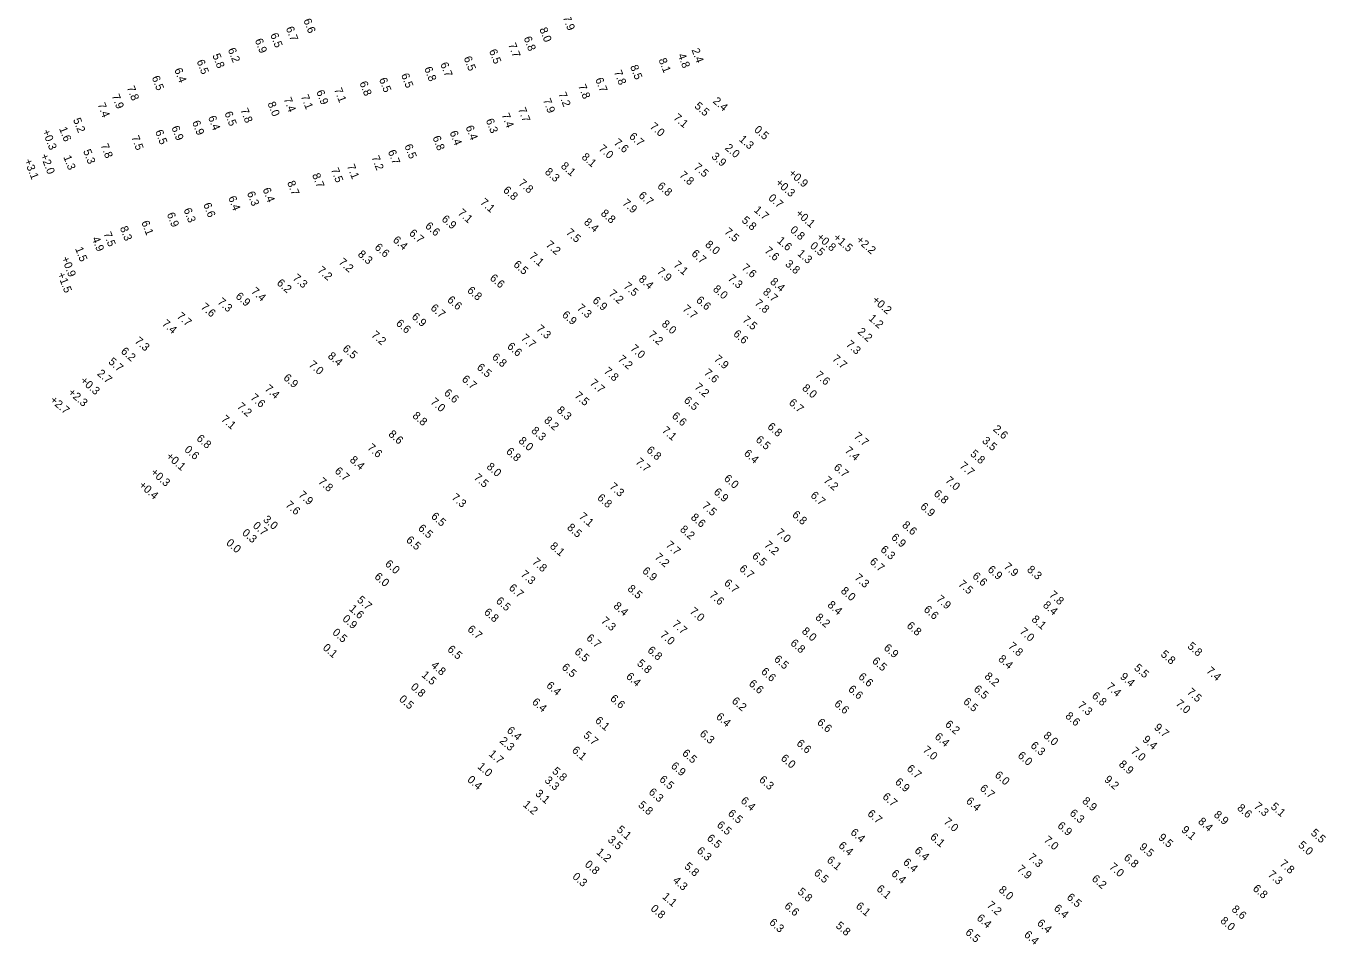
# Model space of a CAD drawing. Extents: x 815385 to 820851, y 582449 to 604245.
# Drawn here: x 818808 to 819621, y 596198 to 596767 of the extents above; entities that cross this region are included whole.
import ezdxf

# ---------------------------------------------------------------- set-up
doc = ezdxf.new("R2010")
doc.units = 0
doc.layers.add('V-TOPO-SOUN-020209', color=7, linetype='Continuous')

msp = doc.modelspace()

# ---------------------------------------------------------------- texts
at = {"layer": 'V-TOPO-SOUN-020209'}
for s, rotation, p in [('7.9', 291.456, (819143.62, 596772.49)), ('6.7', 291.456, (818970.59, 596765.8)), ('6.6', 291.456, (818981.54, 596770.77)), ('8.0', 291.456, (819129.03, 596765.21)), ('6.9', 291.456, (818951.2, 596758.29)), ('6.5', 291.456, (818960.83, 596761.75)), ('7.7', 291.456, (819109.52, 596755.55)), ('6.8', 291.456, (819119.18, 596759.63)), ('5.8', 291.456, (818924.66, 596748.87)), ('6.2', 291.456, (818934.31, 596752.43)), ('6.5', 291.456, (819081.72, 596747.21)), ('6.5', 291.456, (819097.54, 596751.61)), ('4.8', 291.456, (819215.5, 596748.96)), ('2.4', 291.456, (819224.09, 596752.23)), ('6.4', 291.456, (818900.86, 596739.87)), ('6.5', 291.456, (818914.83, 596745.11)), ('6.8', 291.456, (819057.03, 596740.66)), ('6.7', 291.456, (819067.05, 596743.45)), ('7.8', 291.456, (819175.63, 596738.44)), ('8.5', 291.456, (819185.72, 596741.8)), ('8.1', 291.456, (819203.51, 596746.02)), ('6.5', 291.456, (818886.78, 596734.98)), ('6.8', 291.456, (819016.6, 596731.59)), ('6.5', 291.456, (819028.8, 596733.82)), ('6.5', 291.456, (819042.58, 596736.56)), ('6.7', 291.456, (819163.91, 596733.85)), ('7.9', 291.456, (818861.76, 596723.51)), ('7.8', 291.456, (818871.21, 596728.66)), ('7.1', 291.456, (818979.94, 596723.21)), ('6.9', 291.456, (818989.55, 596726.1)), ('7.1', 291.456, (819000.73, 596727.51)), ('7.2', 291.456, (819140.91, 596724.82)), ('7.8', 291.456, (819153.23, 596729.73)), ('7.4', 291.456, (818852.9, 596718.13)), ('7.8', 291.456, (818942.16, 596714.69)), ('8.0', 291.456, (818959.13, 596718.82)), ('7.4', 291.456, (818969.21, 596721.49)), ('7.7', 291.456, (819115.67, 596715.19)), ('7.9', 291.456, (819131.23, 596720.83)), ('5.5', 319.002, (819225.66, 596716.5)), ('2.4', 319.002, (819237.18, 596719.6)), ('5.2', 291.456, (818837.59, 596708.64)), ('6.9', 291.456, (818911.99, 596707.05)), ('6.4', 291.456, (818921.97, 596710.06)), ('6.5', 291.456, (818932.21, 596712.72)), ('6.3', 291.456, (819095.54, 596708.27)), ('7.4', 291.456, (819105.42, 596711.65)), ('7.0', 319.002, (819197.75, 596703.73)), ('7.1', 319.002, (819212.48, 596709.21)), ('+0.3 ', 291.456, (818818.32, 596701.49)), ('1.6', 291.456, (818828.88, 596703.05)), ('7.5', 291.456, (818873.97, 596697.66)), ('6.5', 291.456, (818888.88, 596701.21)), ('6.9', 291.456, (818899.07, 596703.72)), ('6.4', 291.456, (819072.92, 596700.67)), ('6.4', 291.456, (819082.9, 596703.96)), ('6.7', 319.002, (819184.82, 596697.52)), ('0.5', 319.002, (819262.9, 596701.71)), ('7.8', 291.456, (818854.8, 596692.65)), ('6.5', 291.456, (819044.69, 596692.29)), ('6.8', 291.456, (819062.23, 596697.49)), ('7.0', 319.002, (819165.76, 596689.85)), ('7.6', 319.002, (819175.24, 596693.57)), ('2.0', 319.002, (819244.68, 596690.41)), ('1.3', 319.002, (819253.47, 596695.78)), ('+3.1 ', 291.456, (818807.06, 596683.07)), ('+2.0 ', 291.456, (818817.16, 596686.28)), ('1.3', 291.456, (818831.55, 596685.3)), ('5.3', 291.456, (818843.92, 596689.01)), ('7.2', 291.456, (819024.08, 596685.11)), ('6.7', 291.456, (819034.35, 596688.72)), ('8.1', 319.002, (819155.1, 596684.65)), ('3.9', 319.002, (819236.28, 596685.02)), ('8.7', 291.456, (818986.99, 596674.11)), ('7.5', 291.456, (818998.75, 596677.45)), ('7.1', 291.456, (819008.75, 596679.66)), ('8.3', 319.002, (819132.14, 596675.37)), ('8.1', 319.002, (819142.12, 596679.01)), ('7.8', 319.002, (819216.12, 596673.36)), ('7.5', 319.002, (819225.21, 596678.32)), ('+0.9 ', 319.002, (819284.44, 596674.55)), ('8.7', 291.456, (818971.39, 596669.37)), ('6.8', 319.002, (819106.04, 596663.9)), ('7.8', 319.002, (819115.65, 596668.28)), ('6.8', 319.002, (819202.44, 596666.47)), ('+0.3 ', 319.002, (819276.32, 596668.58)), ('6.4', 291.456, (818934.55, 596659.85)), ('6.3', 291.456, (818946.27, 596662.76)), ('6.4', 291.456, (818956.05, 596665.09)), ('7.1', 319.002, (819091.7, 596656.29)), ('7.9', 319.002, (819180.6, 596655.83)), ('6.7', 319.002, (819190.7, 596660.58)), ('0.7', 319.002, (819271.8, 596659.01)), ('6.9', 291.456, (818896.2, 596649.58)), ('6.3', 291.456, (818906.65, 596652.37)), ('6.6', 291.456, (818918.94, 596655.65)), ('7.1', 319.002, (819077.76, 596649.72)), ('8.8', 319.002, (819167.08, 596649.41)), ('1.7', 319.002, (819262.8, 596651.55)), ('+0.1 ', 319.002, (819288.85, 596649.39)), ('6.1', 291.456, (818880.24, 596644.48)), ('6.6', 319.002, (819057.35, 596641.52)), ('6.9', 319.002, (819067.62, 596645.86)), ('8.4', 319.002, (819156.55, 596643.92)), ('5.8', 319.002, (819255.14, 596645.09)), ('4.9', 291.456, (818849.39, 596634.39)), ('7.5', 291.456, (818856.6, 596637.42)), ('8.3', 291.456, (818866.87, 596641)), ('6.4', 319.002, (819037.15, 596632.76)), ('6.7', 319.002, (819047.29, 596637.03)), ('7.5', 319.002, (819145.35, 596637.46)), ('7.5', 319.002, (819244.27, 596637.88)), ('1.6', 319.002, (819277.28, 596632.32)), ('0.8', 319.002, (819285.36, 596639.03)), ('+0.8 ', 319.002, (819301.9, 596634.56)), ('+1.5 ', 319.002, (819312.36, 596634.25)), ('+2.2 ', 319.002, (819326.74, 596632.8)), ('1.5', 291.456, (818838.89, 596628.03)), ('8.3', 319.002, (819015.24, 596623.88)), ('6.6', 319.002, (819025.75, 596628.19)), ('7.1', 319.002, (819122.32, 596622.63)), ('7.2', 319.002, (819132.75, 596629.82)), ('6.7', 319.002, (819223.75, 596624.25)), ('8.0', 319.002, (819232.31, 596629.93)), ('7.6', 319.002, (819269.4, 596626.06)), ('1.3', 319.002, (819289.97, 596624.32)), ('0.5', 319.002, (819297.84, 596629.09)), ('+0.9 ', 291.456, (818830.33, 596622.08)), ('7.2', 319.002, (819003.27, 596618.92)), ('6.5', 319.002, (819112.49, 596617.44)), ('7.1', 319.002, (819212.47, 596617.17)), ('7.6', 319.002, (819255.13, 596615.46)), ('3.8', 319.002, (819282.35, 596617.79)), ('+1.5 ', 291.456, (818827.76, 596612.15)), ('7.3', 319.002, (818974.55, 596609.01)), ('7.2', 319.002, (818990.03, 596613.83)), ('6.6', 319.002, (819097.75, 596608.99)), ('8.4', 319.002, (819190.74, 596608.29)), ('7.9', 319.002, (819202.14, 596613.12)), ('7.3', 319.002, (819246.52, 596608.79)), ('7.4', 319.002, (818948.58, 596600.69)), ('6.2', 319.002, (818964.62, 596605.95)), ('6.8', 319.002, (819083.61, 596601.28)), ('7.2', 319.002, (819172.06, 596599.2)), ('7.5', 319.002, (819181.33, 596603.87)), ('8.0', 319.002, (819237.2, 596602.08)), ('8.7', 319.002, (819268.39, 596600.29)), ('8.4', 319.002, (819272.91, 596606.68)), ('7.6', 319.002, (818917.15, 596590.89)), ('7.3', 319.002, (818927.61, 596594.07)), ('6.9', 319.002, (818938.86, 596597.57)), ('6.6', 319.002, (819071.11, 596595.33)), ('7.3', 319.002, (819152.2, 596590.29)), ('6.9', 319.002, (819161.93, 596594.92)), ('6.6', 319.002, (819226.65, 596595.17)), ('7.8', 319.002, (819263.21, 596593.33)), ('+0.2 ', 319.002, (819336.69, 596595.29)), ('7.7', 319.002, (818902.12, 596585.14)), ('6.9', 319.002, (819048.92, 596584.84)), ('6.7', 319.002, (819060.69, 596590.28)), ('6.9', 319.002, (819142.85, 596585.99)), ('7.7', 319.002, (819218.17, 596589.7)), ('7.5', 319.002, (819255.6, 596582.84)), ('1.2', 319.002, (819334.45, 596583.81)), ('7.4', 319.002, (818892.89, 596580.48)), ('6.6', 319.002, (819039.09, 596580.68)), ('7.3', 319.002, (819126.75, 596577.25)), ('8.0', 319.002, (819205.14, 596580.23)), ('2.2', 319.002, (819327.57, 596575.49)), ('7.3', 319.002, (818875.86, 596569.6)), ('7.2', 319.002, (819023.68, 596573.42)), ('6.6', 319.002, (819108.58, 596566.29)), ('7.7', 319.002, (819117.26, 596571.48)), ('7.2', 319.002, (819196.77, 596573.5)), ('6.6', 319.002, (819249.89, 596574.12)), ('7.3', 319.002, (819320.31, 596567.56)), ('6.2', 319.002, (818867.18, 596563.23)), ('8.4', 319.002, (818996.49, 596560.24)), ('6.5', 319.002, (819005.7, 596564.76)), ('6.8', 319.002, (819099.08, 596559.58)), ('7.2', 319.002, (819177.8, 596558.28)), ('7.0', 319.002, (819185.56, 596564.99)), ('7.9', 319.002, (819237.83, 596558.41)), ('7.7', 319.002, (819311.69, 596558.52)), ('5.7', 319.002, (818859.4, 596556.71)), ('7.0', 319.002, (818984.59, 596554.84)), ('6.5', 319.002, (819089.62, 596553.16)), ('7.8', 319.002, (819168.98, 596550.77)), ('7.6', 319.002, (819231.56, 596549.74)), ('+0.3 ', 319.002, (818841.82, 596544.86)), ('2.7', 319.002, (818852.35, 596549.36)), ('6.9', 319.002, (818968.75, 596546.63)), ('6.7', 319.002, (819080.26, 596545.78)), ('7.7', 319.002, (819160.26, 596543.38)), ('7.6', 319.002, (819301.08, 596548.31)), ('+2.3 ', 319.002, (818834.23, 596537.51)), ('7.6', 319.002, (818948.09, 596534.27)), ('7.4', 319.002, (818957.1, 596539.79)), ('6.6', 319.002, (819069.09, 596537.17)), ('7.5', 319.002, (819150.64, 596535.45)), ('7.2', 319.002, (819225.62, 596540.88)), ('8.0', 319.002, (819292.92, 596540.19)), ('+2.7 ', 319.002, (818822.88, 596532.75)), ('7.2', 319.002, (818939.78, 596528.71)), ('7.0', 319.002, (819060.67, 596531.61)), ('8.3', 319.002, (819139.58, 596526.41)), ('6.5', 319.002, (819219.02, 596532.55)), ('6.7', 319.002, (819284.63, 596531.08)), ('7.1', 319.002, (818929.83, 596520.76)), ('8.8', 319.002, (819049.4, 596522.93)), ('8.2', 319.002, (819131.63, 596520.05)), ('6.6', 319.002, (819211.52, 596522.78)), ('8.6', 319.002, (819034.36, 596511.42)), ('8.3', 319.002, (819123.62, 596513.6)), ('7.1', 319.002, (819205.28, 596513.75)), ('6.8', 319.002, (819271.19, 596516.11)), ('7.7', 319.002, (819325.24, 596510.14)), ('2.6', 319.002, (819412.26, 596514.61)), ('0.6', 319.002, (818906.88, 596501.75)), ('6.8', 319.002, (818914.44, 596508.72)), ('7.6', 319.002, (819021.21, 596503)), ('8.0', 319.002, (819115.68, 596507.25)), ('6.8', 319.002, (819195.67, 596501.43)), ('6.5', 319.002, (819263.9, 596507.94)), ('7.4', 319.002, (819319.55, 596501.12)), ('3.5', 319.002, (819405.4, 596507.32)), ('+0.1 ', 319.002, (818895.5, 596497.52)), ('8.4', 319.002, (819010.21, 596495.31)), ('6.8', 319.002, (819107.89, 596500.59)), ('7.7', 319.002, (819188.77, 596494.06)), ('6.4', 319.002, (819256.54, 596499.38)), ('5.8', 319.002, (819397.98, 596499.09)), ('+0.3 ', 319.002, (818885.78, 596487.55)), ('6.7', 319.002, (819000.79, 596488.38)), ('8.0', 319.002, (819095.71, 596491.09)), ('6.7', 319.002, (819312.67, 596490.59)), ('7.7', 319.002, (819391.31, 596491.56)), ('+0.4 ', 319.002, (818878.4, 596479.54)), ('7.8', 319.002, (818990.51, 596481.74)), ('7.5', 319.002, (819087.73, 596484.31)), ('7.3', 319.002, (819172.45, 596478.63)), ('6.0', 319.002, (819244.05, 596483.68)), ('7.2', 319.002, (819306.31, 596482.54)), ('7.0', 319.002, (819382.36, 596482.52)), ('7.9', 319.002, (818978.11, 596473.45)), ('7.3', 319.002, (819073.82, 596471.87)), ('6.8', 319.002, (819164.87, 596471.63)), ('6.9', 319.002, (819237.65, 596475.25)), ('6.7', 319.002, (819298.17, 596473.15)), ('6.8', 319.002, (819375.16, 596474.19)), ('7.6', 319.002, (818970.02, 596467.21)), ('7.5', 319.002, (819230.3, 596466.63)), ('6.8', 319.002, (819286.7, 596461.06)), ('6.9', 319.002, (819366.74, 596466.11)), ('0.7', 319.002, (818949.63, 596454.23)), ('3.0', 319.002, (818956.06, 596458.05)), ('6.5', 319.002, (819052.91, 596452.58)), ('6.5', 319.002, (819061.04, 596460.04)), ('8.5', 319.002, (819146.01, 596453.06)), ('7.1', 319.002, (819153.46, 596459.92)), ('8.6', 319.002, (819223.33, 596459.39)), ('8.6', 319.002, (819355.38, 596454.59)), ('0.3', 319.002, (818942.91, 596449.72)), ('6.5', 319.002, (819045.42, 596445.24)), ('8.2', 319.002, (819216.56, 596451.87)), ('7.0', 319.002, (819276.64, 596449.92)), ('6.9', 319.002, (819348.6, 596446.91)), ('0.0', 319.002, (818932.98, 596443.44)), ('8.1', 319.002, (819135.3, 596441.43)), ('7.7', 319.002, (819207.7, 596442.14)), ('7.2', 319.002, (819269.2, 596442.13)), ('6.3', 319.002, (819341.84, 596439.28)), ('6.0', 319.002, (819032.24, 596430.32)), ('7.8', 319.002, (819124.2, 596431.57)), ('7.2', 319.002, (819200.73, 596434.6)), ('6.5', 319.002, (819261.62, 596435.24)), ('6.7', 319.002, (819335.14, 596431.71)), ('7.9', 319.002, (819418.9, 596428.65)), ('6.0', 319.002, (819025.65, 596422.36)), ('7.3', 319.002, (819117, 596423.79)), ('6.9', 319.002, (819193.02, 596425.9)), ('6.7', 319.002, (819253.63, 596427.32)), ('7.3', 319.002, (819325.61, 596421.7)), ('6.6', 319.002, (819399.32, 596422.69)), ('6.9', 319.002, (819408.82, 596426.76)), ('8.3', 319.002, (819433.44, 596426.75)), ('6.7', 319.002, (819109.64, 596415.34)), ('8.5', 319.002, (819183.79, 596414.79)), ('6.7', 319.002, (819244.12, 596418.35)), ('8.0', 319.002, (819317.07, 596413.46)), ('7.5', 319.002, (819390.47, 596417.74)), ('5.7', 319.002, (819014.77, 596407.81)), ('6.5', 319.002, (819101.56, 596407.15)), ('8.4', 319.002, (819175.03, 596404.01)), ('7.6', 319.002, (819234.87, 596410.84)), ('8.4', 319.002, (819308.76, 596404.72)), ('7.9', 319.002, (819376.7, 596408.3)), ('8.4', 319.002, (819443.4, 596404.56)), ('7.8', 319.002, (819447.27, 596410.97)), ('0.9', 319.002, (819005.62, 596395.97)), ('1.6', 319.002, (819009.81, 596402.29)), ('6.8', 319.002, (819094.09, 596400.11)), ('7.0', 319.002, (819222.67, 596400.64)), ('8.2', 319.002, (819301.16, 596396.86)), ('6.6', 319.002, (819368.91, 596401.82)), ('8.1', 319.002, (819436.27, 596395.69)), ('0.5', 319.002, (818999.39, 596387.44)), ('6.7', 319.002, (819083.77, 596389.48)), ('7.3', 319.002, (819167.28, 596394.73)), ('7.7', 319.002, (819211.74, 596392.63)), ('8.0', 319.002, (819292.69, 596388.25)), ('6.8', 319.002, (819358.23, 596391.7)), ('7.0', 319.002, (819428.83, 596388.1)), ('6.7', 319.002, (819158.04, 596384.02)), ('7.0', 319.002, (819204.1, 596385.94)), ('6.8', 319.002, (819285.59, 596380.79)), ('7.8', 319.002, (819421.72, 596378.88)), ('0.1', 319.002, (818993.34, 596377.88)), ('6.5', 319.002, (819071.2, 596376.92)), ('6.5', 319.002, (819150.65, 596375.38)), ('6.8', 319.002, (819196.29, 596376.32)), ('6.9', 319.002, (819343.93, 596377.82)), ('5.8', 319.002, (819516.98, 596373.81)), ('5.8', 319.002, (819533.76, 596378.84)), ('4.8', 319.002, (819061.01, 596366.91)), ('6.5', 319.002, (819142.65, 596365.66)), ('5.8', 319.002, (819189.71, 596368.13)), ('6.6', 319.002, (819267.22, 596363)), ('6.5', 319.002, (819275.32, 596370.75)), ('6.5', 319.002, (819336.66, 596369.61)), ('8.4', 319.002, (819415.46, 596370.9)), ('5.5', 319.002, (819500.35, 596365.29)), ('7.4', 319.002, (819545.51, 596363.49)), ('1.5', 319.002, (819055.07, 596360.94)), ('6.4', 319.002, (819182.88, 596359.94)), ('6.6', 319.002, (819259.61, 596355.45)), ('6.6', 319.002, (819328.05, 596359.78)), ('8.2', 319.002, (819406.88, 596360.05)), ('9.4', 319.002, (819491.58, 596359.83)), ('0.8', 319.002, (819048.28, 596353.34)), ('6.4', 319.002, (819133.05, 596354.3)), ('6.6', 319.002, (819321.71, 596351.97)), ('6.5', 319.002, (819400.16, 596352.07)), ('6.8', 319.002, (819473.99, 596347.85)), ('7.4', 319.002, (819483.06, 596353.57)), ('7.5', 319.002, (819533.38, 596350.23)), ('0.5', 319.002, (819041, 596345.76)), ('6.4', 319.002, (819124.1, 596343.99)), ('6.6', 319.002, (819172.94, 596346.13)), ('6.2', 319.002, (819248.94, 596344.6)), ('6.6', 319.002, (819312.99, 596342.81)), ('6.5', 319.002, (819393.6, 596344.21)), ('7.3', 319.002, (819465.07, 596341.9)), ('7.0', 319.002, (819526.37, 596343.05)), ('6.1', 319.002, (819163.46, 596332.41)), ('6.4', 319.002, (819239.1, 596334.78)), ('6.6', 319.002, (819302.27, 596331.24)), ('8.6', 319.002, (819457.37, 596335.25)), ('6.4', 319.002, (819108.35, 596326.23)), ('5.7', 319.002, (819156.2, 596323.23)), ('6.3', 319.002, (819228.91, 596324.12)), ('6.2', 319.002, (819382.22, 596330.06)), ('8.0', 319.002, (819443.7, 596322.99)), ('9.7', 319.002, (819512.86, 596328.1)), ('2.3', 319.002, (819103.89, 596319.71)), ('6.6', 319.002, (819289.41, 596318.13)), ('7.0', 319.002, (819368.28, 596314)), ('6.4', 319.002, (819375.77, 596322.3)), ('6.3', 319.002, (819435.64, 596316.77)), ('9.4', 319.002, (819505.63, 596320.52)), ('1.7', 319.002, (819097.09, 596311.55)), ('6.1', 319.002, (819149.07, 596313.83)), ('6.5', 319.002, (819217.95, 596311.97)), ('6.0', 319.002, (819279.6, 596308.8)), ('6.0', 319.002, (819427.61, 596310.52)), ('7.0', 319.002, (819498.36, 596313.34)), ('1.0', 319.002, (819090.1, 596303.63)), ('5.8', 319.002, (819136.71, 596300.76)), ('6.9', 319.002, (819210.92, 596304)), ('6.7', 319.002, (819358.28, 596302.36)), ('6.0', 319.002, (819413.31, 596298.3)), ('8.9', 319.002, (819490.82, 596305.1)), ('0.4', 319.002, (819083.66, 596295.43)), ('3.3', 319.002, (819131.98, 596295.06)), ('6.5', 319.002, (819203.67, 596295.62)), ('6.3', 319.002, (819265.99, 596295.4)), ('6.9', 319.002, (819350.96, 596294.03)), ('6.7', 319.002, (819403.99, 596290.01)), ('9.2', 319.002, (819481.7, 596295.52)), ('3.1', 319.002, (819126.15, 596286.76)), ('6.3', 319.002, (819197, 596287.69)), ('6.4', 319.002, (819254.5, 596282.25)), ('6.7', 319.002, (819343.12, 596284.79)), ('6.4', 319.002, (819395.32, 596282.07)), ('8.9', 319.002, (819467.93, 596282.13)), ('1.2', 319.002, (819118.49, 596279.87)), ('5.8', 319.002, (819190.46, 596279.63)), ('6.5', 319.002, (819246.52, 596274.35)), ('6.7', 319.002, (819333.69, 596274.2)), ('6.3', 319.002, (819460.1, 596274.49)), ('8.6', 319.002, (819564.78, 596277.76)), ('7.3', 319.002, (819575.28, 596278.83)), ('5.1', 319.002, (819585.76, 596278.58)), ('6.5', 319.002, (819239.61, 596267.11)), ('7.0', 319.002, (819381.35, 596269.18)), ('6.9', 319.002, (819452.43, 596266.67)), ('8.4', 319.002, (819540.34, 596269.3)), ('8.9', 319.002, (819550.18, 596273.53)), ('3.5', 319.002, (819171.44, 596257.94)), ('5.1', 319.002, (819177.01, 596264.26)), ('6.5', 319.002, (819233.38, 596258.85)), ('6.4', 319.002, (819323.11, 596262.46)), ('6.1', 319.002, (819372.92, 596259.62)), ('7.0', 319.002, (819443.91, 596257.74)), ('9.5', 319.002, (819515.45, 596259.29)), ('9.1', 319.002, (819529.87, 596264.08)), ('5.5', 319.002, (819610.8, 596262.16)), ('1.2', 319.002, (819164.35, 596250.17)), ('6.3', 319.002, (819227.1, 596250.98)), ('6.4', 319.002, (819315.63, 596254.24)), ('6.4', 319.002, (819363.16, 596251.13)), ('9.5', 319.002, (819503.59, 596253.39)), ('5.0', 319.002, (819602.96, 596254.54)), ('0.8', 319.002, (819157.08, 596242.45)), ('5.8', 319.002, (819219.27, 596241.27)), ('6.1', 319.002, (819308.35, 596245.19)), ('6.4', 319.002, (819355.96, 596243.82)), ('7.3', 319.002, (819434.06, 596246.93)), ('7.0', 319.002, (819484.83, 596240.93)), ('6.8', 319.002, (819493.93, 596246.65)), ('7.8', 319.002, (819591.34, 596242.95)), ('0.3', 319.002, (819149.36, 596234.85)), ('6.5', 319.002, (819300.29, 596237.12)), ('6.4', 319.002, (819348.64, 596236.7)), ('7.9', 319.002, (819427.19, 596239.59)), ('6.2', 319.002, (819473.91, 596233.5)), ('7.3', 319.002, (819583.99, 596236.14)), ('4.3', 319.002, (819212.06, 596232.47)), ('5.8', 319.002, (819290.08, 596225.33)), ('6.1', 319.002, (819339.36, 596227.22)), ('8.0', 319.002, (819415.72, 596226.55)), ('6.8', 319.002, (819574.55, 596227.39)), ('1.1', 319.002, (819205.51, 596222.34)), ('7.2', 319.002, (819408.36, 596217)), ('6.5', 319.002, (819458.26, 596221.93)), ('0.8', 319.002, (819198.21, 596214.85)), ('6.6', 319.002, (819281.8, 596216.47)), ('6.1', 319.002, (819326.46, 596216.44)), ('6.4', 319.002, (819402.01, 596208.93)), ('6.4', 319.002, (819450.23, 596215.04)), ('8.6', 319.002, (819561.3, 596214.43)), ('6.3', 319.002, (819272.37, 596206.22)), ('5.8', 319.002, (819313.9, 596204.15)), ('6.4', 319.002, (819439.72, 596205.77)), ('8.0', 319.002, (819554.21, 596207.29)), ('6.5', 319.002, (819394.89, 596199.97)), ('6.4', 319.002, (819431.62, 596198.53))]:
    msp.add_text(s, height=5, rotation=rotation, dxfattribs=at).set_placement(p)

doc.saveas('drawing.dxf')
